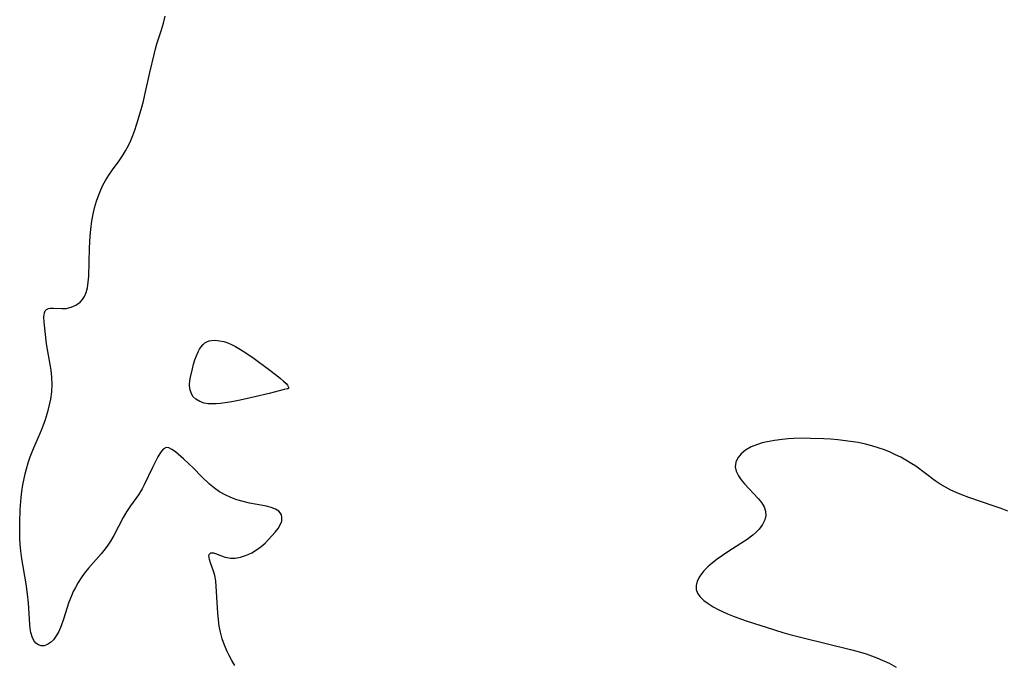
# Model space of a CAD drawing. Header units: metres. Extents: x 1073367 to 1082519, y 1569854 to 1574957.
# Tile 484 of 656: x 1078534 to 1078772, y 1572936 to 1573092. Entities that reach past the tile are written whole.
import ezdxf

# ---------------------------------------------------------------- set-up
doc = ezdxf.new("R2010")
doc.units = ezdxf.units.M
doc.layers.add('CGG_CurvaNivelLidar_v1', color=253, linetype='Continuous', lineweight=30)

msp = doc.modelspace()

# ---------------------------------------------------------------- linework, layer by layer
at = {"layer": 'CGG_CurvaNivelLidar_v1'}
for p, q in [((1078568.6156, 1573090.992, 71), (1078568.977, 1573092.66, 71)), ((1078568.1381, 1573089.34, 71), (1078568.6156, 1573090.992, 71)), ((1078567.0321, 1573086.0252, 71), (1078568.1381, 1573089.34, 71)), ((1078566.6645, 1573084.7409, 71), (1078567.0321, 1573086.0252, 71)), ((1078565.3183, 1573079.0315, 71), (1078566.3324, 1573083.434, 71)), ((1078566.3324, 1573083.434, 71), (1078566.6645, 1573084.7409, 71)), ((1078564.1195, 1573073.624, 71), (1078565.3183, 1573079.0315, 71)), ((1078563.7506, 1573072.1368, 71), (1078564.1195, 1573073.624, 71)), ((1078563.3555, 1573070.6585, 71), (1078563.7506, 1573072.1368, 71)), ((1078562.4983, 1573067.7, 71), (1078563.3555, 1573070.6585, 71)), ((1078561.643, 1573065.0849, 71), (1078562.4983, 1573067.7, 71)), ((1078561.1757, 1573063.8082, 71), (1078561.643, 1573065.0849, 71)), ((1078560.1398, 1573061.3954, 71), (1078560.6836, 1573062.5845, 71)), ((1078560.6836, 1573062.5845, 71), (1078561.1757, 1573063.8082, 71)), ((1078558.697, 1573058.8957, 71), (1078559.4549, 1573060.1201, 71)), ((1078559.4549, 1573060.1201, 71), (1078560.1398, 1573061.3954, 71)), ((1078556.2548, 1573055.5502, 71), (1078557.8813, 1573057.7201, 71)), ((1078557.8813, 1573057.7201, 71), (1078558.697, 1573058.8957, 71)), ((1078555.3848, 1573054.2765, 71), (1078556.2548, 1573055.5502, 71)), ((1078553.9752, 1573051.8331, 71), (1078554.5767, 1573052.9462, 71)), ((1078554.5767, 1573052.9462, 71), (1078555.3848, 1573054.2765, 71)), ((1078552.9376, 1573049.509, 71), (1078553.4262, 1573050.6872, 71)), ((1078553.4262, 1573050.6872, 71), (1078553.9752, 1573051.8331, 71)), ((1078551.9656, 1573046.3676, 71), (1078552.4083, 1573047.9584, 71)), ((1078552.4083, 1573047.9584, 71), (1078552.9376, 1573049.509, 71)), ((1078551.6033, 1573044.807, 71), (1078551.9656, 1573046.3676, 71)), ((1078551.0199, 1573041.096, 71), (1078551.3067, 1573043.2237, 71)), ((1078551.3067, 1573043.2237, 71), (1078551.6033, 1573044.807, 71)), ((1078550.8756, 1573039.6065, 71), (1078551.0199, 1573041.096, 71)), ((1078550.6865, 1573036.6235, 71), (1078550.8756, 1573039.6065, 71)), ((1078550.5185, 1573029.8256, 71), (1078550.6865, 1573036.6235, 71)), ((1078550.2085, 1573026.9679, 71), (1078550.4109, 1573028.3526, 71)), ((1078550.4109, 1573028.3526, 71), (1078550.5185, 1573029.8256, 71)), ((1078549.5064, 1573024.8712, 71), (1078549.9251, 1573025.8645, 71)), ((1078549.9251, 1573025.8645, 71), (1078550.2085, 1573026.9679, 71)), ((1078547.4285, 1573022.7876, 71), (1078548.4797, 1573023.543, 71)), ((1078548.4797, 1573023.543, 71), (1078549.0434, 1573024.1581, 71)), ((1078549.0434, 1573024.1581, 71), (1078549.5064, 1573024.8712, 71)), ((1078539.8107, 1573020.9586, 71), (1078540.0278, 1573021.4386, 71)), ((1078540.0278, 1573021.4386, 71), (1078540.3568, 1573021.7821, 71)), ((1078540.3568, 1573021.7821, 71), (1078540.7831, 1573021.9764, 71)), ((1078540.7831, 1573021.9764, 71), (1078541.196, 1573022.0474, 71)), ((1078541.196, 1573022.0474, 71), (1078542.024, 1573022.0582, 71)), ((1078542.024, 1573022.0582, 71), (1078544.0097, 1573021.9707, 71)), ((1078544.0097, 1573021.9707, 71), (1078545.0869, 1573022.033, 71)), ((1078545.0869, 1573022.033, 71), (1078546.2864, 1573022.2983, 71)), ((1078546.2864, 1573022.2983, 71), (1078547.4285, 1573022.7876, 71)), ((1078539.6683, 1573019.9616, 71), (1078539.8107, 1573020.9586, 71)), ((1078539.718, 1573018.7052, 71), (1078539.6683, 1573019.9616, 71)), ((1078540.354, 1573013.489, 71), (1078539.718, 1573018.7052, 71)), ((1078578.6055, 1573013.6747, 71), (1078579.0721, 1573013.9563, 71)), ((1078579.0721, 1573013.9563, 71), (1078579.6469, 1573014.1714, 71)), ((1078579.6469, 1573014.1714, 71), (1078580.2659, 1573014.2898, 71)), ((1078580.2659, 1573014.2898, 71), (1078581.1926, 1573014.3194, 71)), ((1078581.1926, 1573014.3194, 71), (1078582.1664, 1573014.215, 71)), ((1078582.1664, 1573014.215, 71), (1078583.1686, 1573013.9965, 71)), ((1078583.1686, 1573013.9965, 71), (1078584.1823, 1573013.6756, 71)), ((1078541.4198, 1573007.1155, 71), (1078540.354, 1573013.489, 71)), ((1078576.5699, 1573010.5972, 71), (1078576.9882, 1573011.5577, 71)), ((1078576.9882, 1573011.5577, 71), (1078577.3302, 1573012.1908, 71)), ((1078577.3302, 1573012.1908, 71), (1078577.7118, 1573012.766, 71)), ((1078577.7118, 1573012.766, 71), (1078578.1825, 1573013.3144, 71)), ((1078578.1825, 1573013.3144, 71), (1078578.6055, 1573013.6747, 71)), ((1078584.1823, 1573013.6756, 71), (1078585.192, 1573013.2564, 71)), ((1078585.192, 1573013.2564, 71), (1078586.0167, 1573012.8364, 71)), ((1078586.0167, 1573012.8364, 71), (1078586.8327, 1573012.3647, 71)), ((1078586.8327, 1573012.3647, 71), (1078588.253, 1573011.4535, 71)), ((1078575.8848, 1573008.515, 71), (1078576.2066, 1573009.5747, 71)), ((1078576.2066, 1573009.5747, 71), (1078576.5699, 1573010.5972, 71)), ((1078588.253, 1573011.4535, 71), (1078590.4872, 1573009.8873, 71)), ((1078590.4872, 1573009.8873, 71), (1078593.988, 1573007.3485, 71)), ((1078541.614, 1573005.3956, 71), (1078541.4198, 1573007.1155, 71)), ((1078575.1256, 1573005.4301, 71), (1078575.5953, 1573007.4395, 71)), ((1078575.5953, 1573007.4395, 71), (1078575.8848, 1573008.515, 71)), ((1078593.988, 1573007.3485, 71), (1078596.0401, 1573005.8178, 71)), ((1078541.688, 1573003.6674, 71), (1078541.614, 1573005.3956, 71)), ((1078574.9039, 1573003.6198, 71), (1078574.9706, 1573004.513, 71)), ((1078574.9706, 1573004.513, 71), (1078575.1256, 1573005.4301, 71)), ((1078596.0401, 1573005.8178, 71), (1078596.9104, 1573005.1171, 71)), ((1078596.9104, 1573005.1171, 71), (1078597.6542, 1573004.4639, 71)), ((1078597.6542, 1573004.4639, 71), (1078598.2394, 1573003.8769, 71)), ((1078541.5986, 1573001.8687, 71), (1078541.688, 1573003.6674, 71)), ((1078574.9871, 1573002.5735, 71), (1078574.9039, 1573003.6198, 71)), ((1078575.2591, 1573001.6058, 71), (1078574.9871, 1573002.5735, 71)), ((1078597.7675, 1573002.4397, 71), (1078594.1353, 1573001.4835, 71)), ((1078598.5, 1573002.6034, 71), (1078597.7675, 1573002.4397, 71)), ((1078598.2394, 1573003.8769, 71), (1078598.5908, 1573003.4465, 71)), ((1078598.6918, 1573002.6046, 71), (1078598.5, 1573002.6034, 71)), ((1078598.5908, 1573003.4465, 71), (1078598.7844, 1573003.1234, 71)), ((1078598.8153, 1573002.6965, 71), (1078598.6918, 1573002.6046, 71)), ((1078598.7844, 1573003.1234, 71), (1078598.8563, 1573002.8696, 71)), ((1078598.8563, 1573002.8696, 71), (1078598.8153, 1573002.6965, 71)), ((1078541.0849, 1572998.7194, 71), (1078541.3561, 1573000.0744, 71)), ((1078541.3561, 1573000.0744, 71), (1078541.5986, 1573001.8687, 71)), ((1078575.7305, 1573000.7598, 71), (1078575.2591, 1573001.6058, 71)), ((1078576.4495, 1573000.0475, 71), (1078575.7305, 1573000.7598, 71)), ((1078577.3551, 1572999.512, 71), (1078576.4495, 1573000.0475, 71)), ((1078587.1366, 1572999.8341, 71), (1078585.5215, 1572999.5073, 71)), ((1078590.7162, 1573000.6396, 71), (1078587.1366, 1572999.8341, 71)), ((1078594.1353, 1573001.4835, 71), (1078590.7162, 1573000.6396, 71)), ((1078540.0094, 1572994.9427, 71), (1078540.751, 1572997.373, 71)), ((1078540.751, 1572997.373, 71), (1078541.0849, 1572998.7194, 71)), ((1078578.4003, 1572999.1522, 71), (1078577.3551, 1572999.512, 71)), ((1078579.3378, 1572998.9905, 71), (1078578.4003, 1572999.1522, 71)), ((1078580.3289, 1572998.9301, 71), (1078579.3378, 1572998.9905, 71)), ((1078581.3601, 1572998.9501, 71), (1078580.3289, 1572998.9301, 71)), ((1078582.4209, 1572999.034, 71), (1078581.3601, 1572998.9501, 71)), ((1078584.1165, 1572999.2609, 71), (1078582.4209, 1572999.034, 71)), ((1078585.5215, 1572999.5073, 71), (1078584.1165, 1572999.2609, 71)), ((1078539.6248, 1572993.8588, 71), (1078540.0094, 1572994.9427, 71)), ((1078536.9895, 1572987.7531, 71), (1078539.1206, 1572992.5712, 71)), ((1078539.1206, 1572992.5712, 71), (1078539.6248, 1572993.8588, 71)), ((1078718.2018, 1572990.3523, 71.5), (1078716.35, 1572990.1012, 71.5)), ((1078719.6068, 1572990.483, 71.5), (1078718.2018, 1572990.3523, 71.5)), ((1078721.0275, 1572990.5677, 71.5), (1078719.6068, 1572990.483, 71.5)), ((1078723.0183, 1572990.6168, 71.5), (1078721.0275, 1572990.5677, 71.5)), ((1078725.0204, 1572990.6089, 71.5), (1078723.0183, 1572990.6168, 71.5)), ((1078728.283, 1572990.5081, 71.5), (1078725.0204, 1572990.6089, 71.5)), ((1078729.9751, 1572990.4019, 71.5), (1078728.283, 1572990.5081, 71.5)), ((1078731.6612, 1572990.2558, 71.5), (1078729.9751, 1572990.4019, 71.5)), ((1078734.7086, 1572989.8834, 71.5), (1078731.6612, 1572990.2558, 71.5)), ((1078536.3448, 1572986.1251, 71), (1078536.9895, 1572987.7531, 71)), ((1078568.5423, 1572987.9941, 71), (1078567.8969, 1572987.2199, 71)), ((1078569.2493, 1572988.3708, 71), (1078568.5423, 1572987.9941, 71)), ((1078569.9206, 1572988.3072, 71), (1078569.2493, 1572988.3708, 71)), ((1078570.6611, 1572987.9499, 71), (1078569.9206, 1572988.3072, 71)), ((1078571.4684, 1572987.3761, 71), (1078570.6611, 1572987.9499, 71)), ((1078709.3022, 1572987.7697, 71.5), (1078708.2311, 1572986.9045, 71.5)), ((1078710.6768, 1572988.5425, 71.5), (1078709.3022, 1572987.7697, 71.5)), ((1078712.2336, 1572989.1601, 71.5), (1078710.6768, 1572988.5425, 71.5)), ((1078713.3697, 1572989.4919, 71.5), (1078712.2336, 1572989.1601, 71.5)), ((1078714.5553, 1572989.7688, 71.5), (1078713.3697, 1572989.4919, 71.5)), ((1078716.35, 1572990.1012, 71.5), (1078714.5553, 1572989.7688, 71.5)), ((1078736.5094, 1572989.5863, 71.5), (1078734.7086, 1572989.8834, 71.5)), ((1078738.2882, 1572989.2169, 71.5), (1078736.5094, 1572989.5863, 71.5)), ((1078739.8475, 1572988.8146, 71.5), (1078738.2882, 1572989.2169, 71.5)), ((1078741.3829, 1572988.3446, 71.5), (1078739.8475, 1572988.8146, 71.5)), ((1078742.8919, 1572987.8091, 71.5), (1078741.3829, 1572988.3446, 71.5)), ((1078744.3116, 1572987.2346, 71.5), (1078742.8919, 1572987.8091, 71.5)), ((1078535.8633, 1572984.7125, 71), (1078536.3448, 1572986.1251, 71)), ((1078567.2737, 1572986.1641, 71), (1078565.9788, 1572983.5991, 71)), ((1078567.8969, 1572987.2199, 71), (1078567.2737, 1572986.1641, 71)), ((1078573.4716, 1572985.6588, 71), (1078571.4684, 1572987.3761, 71)), ((1078574.6582, 1572984.5618, 71), (1078573.4716, 1572985.6588, 71)), ((1078707.4259, 1572985.9143, 71.5), (1078706.9606, 1572984.8613, 71.5)), ((1078708.2311, 1572986.9045, 71.5), (1078707.4259, 1572985.9143, 71.5)), ((1078745.5902, 1572986.6599, 71.5), (1078744.3116, 1572987.2346, 71.5)), ((1078746.8435, 1572986.0405, 71.5), (1078745.5902, 1572986.6599, 71.5)), ((1078748.0676, 1572985.3743, 71.5), (1078746.8435, 1572986.0405, 71.5)), ((1078749.5481, 1572984.4707, 71.5), (1078748.0676, 1572985.3743, 71.5)), ((1078535.1373, 1572981.9915, 71), (1078535.4485, 1572983.2759, 71)), ((1078535.4485, 1572983.2759, 71), (1078535.8633, 1572984.7125, 71)), ((1078565.9788, 1572983.5991, 71), (1078563.9653, 1572979.359, 71)), ((1078575.8638, 1572983.38, 71), (1078574.6582, 1572984.5618, 71)), ((1078577.8296, 1572981.3704, 71), (1078575.8638, 1572983.38, 71)), ((1078706.9606, 1572984.8613, 71.5), (1078706.8378, 1572983.7477, 71.5)), ((1078706.8378, 1572983.7477, 71.5), (1078707.0685, 1572982.6538, 71.5)), ((1078750.4617, 1572983.8509, 71.5), (1078749.5481, 1572984.4707, 71.5)), ((1078755.1247, 1572980.3738, 71.5), (1078750.4617, 1572983.8509, 71.5)), ((1078534.6389, 1572979.3844, 71), (1078535.1373, 1572981.9915, 71)), ((1078579.7551, 1572979.541, 71), (1078577.8296, 1572981.3704, 71)), ((1078707.0685, 1572982.6538, 71.5), (1078707.5863, 1572981.5645, 71.5)), ((1078707.5863, 1572981.5645, 71.5), (1078708.2544, 1572980.585, 71.5)), ((1078708.2544, 1572980.585, 71.5), (1078709.0521, 1572979.623, 71.5)), ((1078534.3938, 1572977.7334, 71), (1078534.6389, 1572979.3844, 71)), ((1078563.4347, 1572978.3747, 71), (1078562.5521, 1572976.9843, 71)), ((1078563.9653, 1572979.359, 71), (1078563.4347, 1572978.3747, 71)), ((1078580.9096, 1572978.5723, 71), (1078579.7551, 1572979.541, 71)), ((1078582.1316, 1572977.7042, 71), (1078580.9096, 1572978.5723, 71)), ((1078709.0521, 1572979.623, 71.5), (1078712.3709, 1572976.1005, 71.5)), ((1078756.353, 1572979.5621, 71.5), (1078755.1247, 1572980.3738, 71.5)), ((1078757.6207, 1572978.809, 71.5), (1078756.353, 1572979.5621, 71.5)), ((1078758.9258, 1572978.1177, 71.5), (1078757.6207, 1572978.809, 71.5)), ((1078533.981, 1572973.421, 71), (1078534.2231, 1572976.3021, 71)), ((1078534.2231, 1572976.3021, 71), (1078534.3938, 1572977.7334, 71)), ((1078562.5521, 1572976.9843, 71), (1078560.6041, 1572974.2649, 71)), ((1078583.479, 1572976.9467, 71), (1078582.1316, 1572977.7042, 71)), ((1078584.8964, 1572976.3142, 71), (1078583.479, 1572976.9467, 71)), ((1078586.3587, 1572975.7845, 71), (1078584.8964, 1572976.3142, 71)), ((1078712.3709, 1572976.1005, 71.5), (1078713.176, 1572975.0934, 71.5)), ((1078760.2577, 1572977.4942, 71.5), (1078758.9258, 1572978.1177, 71.5)), ((1078761.6191, 1572976.9259, 71.5), (1078760.2577, 1572977.4942, 71.5)), ((1078763.3008, 1572976.2957, 71.5), (1078761.6191, 1572976.9259, 71.5)), ((1078769.4595, 1572974.214, 71.5), (1078763.3008, 1572976.2957, 71.5)), ((1078560.6041, 1572974.2649, 71), (1078559.6628, 1572972.8597, 71)), ((1078587.8423, 1572975.3406, 71), (1078586.3587, 1572975.7845, 71)), ((1078589.3953, 1572974.9589, 71), (1078587.8423, 1572975.3406, 71)), ((1078593.4692, 1572974.1851, 71), (1078589.3953, 1572974.9589, 71)), ((1078594.647, 1572973.8879, 71), (1078593.4692, 1572974.1851, 71)), ((1078595.6684, 1572973.5, 71), (1078594.647, 1572973.8879, 71)), ((1078596.4644, 1572972.9917, 71), (1078595.6684, 1572973.5, 71)), ((1078713.176, 1572975.0934, 71.5), (1078713.7974, 1572974.0704, 71.5)), ((1078713.7974, 1572974.0704, 71.5), (1078714.1565, 1572973.0206, 71.5)), ((1078771.1163, 1572973.6156, 71.5), (1078769.4595, 1572974.214, 71.5)), ((1078772.758, 1572972.9754, 71.5), (1078771.1163, 1572973.6156, 71.5)), ((1078533.8506, 1572970.2156, 71), (1078533.981, 1572973.421, 71)), ((1078558.8578, 1572971.4747, 71), (1078556.5978, 1572967.1547, 71)), ((1078559.6628, 1572972.8597, 71), (1078558.8578, 1572971.4747, 71)), ((1078596.8487, 1572972.5786, 71), (1078596.4644, 1572972.9917, 71)), ((1078597.1017, 1572972.1266, 71), (1078596.8487, 1572972.5786, 71)), ((1078597.249, 1572971.4998, 71), (1078597.1017, 1572972.1266, 71)), ((1078597.1749, 1572970.6103, 71), (1078597.249, 1572971.4998, 71)), ((1078714.193, 1572971.9657, 71.5), (1078713.9533, 1572970.8978, 71.5)), ((1078714.1565, 1572973.0206, 71.5), (1078714.193, 1572971.9657, 71.5)), ((1078533.8405, 1572968.6113, 71), (1078533.8506, 1572970.2156, 71)), ((1078595.6084, 1572967.96, 71), (1078596.295, 1572968.8257, 71)), ((1078596.295, 1572968.8257, 71), (1078596.832, 1572969.6902, 71)), ((1078596.832, 1572969.6902, 71), (1078597.1749, 1572970.6103, 71)), ((1078713.4246, 1572969.7434, 71.5), (1078712.6394, 1572968.6469, 71.5)), ((1078713.9533, 1572970.8978, 71.5), (1078713.4246, 1572969.7434, 71.5)), ((1078533.8858, 1572966.5143, 71), (1078533.8405, 1572968.6113, 71)), ((1078533.9697, 1572964.9491, 71), (1078533.8858, 1572966.5143, 71)), ((1078556.5978, 1572967.1547, 71), (1078555.7648, 1572965.7484, 71)), ((1078594.0151, 1572966.1845, 71), (1078594.83, 1572967.077, 71)), ((1078594.83, 1572967.077, 71), (1078595.6084, 1572967.96, 71)), ((1078711.1086, 1572967.2193, 71.5), (1078709.6961, 1572966.1725, 71.5)), ((1078711.9249, 1572967.9157, 71.5), (1078711.1086, 1572967.2193, 71.5)), ((1078712.6394, 1572968.6469, 71.5), (1078711.9249, 1572967.9157, 71.5)), ((1078534.1114, 1572963.3893, 71), (1078533.9697, 1572964.9491, 71)), ((1078555.139, 1572964.8181, 71), (1078554.4724, 1572963.9116, 71)), ((1078555.7648, 1572965.7484, 71), (1078555.139, 1572964.8181, 71)), ((1078591.1244, 1572963.652, 71), (1078592.2134, 1572964.4585, 71)), ((1078592.2134, 1572964.4585, 71), (1078593.1484, 1572965.2983, 71)), ((1078593.1484, 1572965.2983, 71), (1078594.0151, 1572966.1845, 71)), ((1078708.1628, 1572965.1474, 71.5), (1078705.0293, 1572963.1584, 71.5)), ((1078709.6961, 1572966.1725, 71.5), (1078708.1628, 1572965.1474, 71.5)), ((1078534.3797, 1572961.4511, 71), (1078534.1114, 1572963.3893, 71)), ((1078553.5332, 1572962.7276, 71), (1078550.488, 1572959.2044, 71)), ((1078554.4724, 1572963.9116, 71), (1078553.5332, 1572962.7276, 71)), ((1078579.5792, 1572962.1657, 71), (1078579.6675, 1572962.5651, 71)), ((1078579.6081, 1572961.7666, 71), (1078579.5792, 1572962.1657, 71)), ((1078579.7181, 1572961.2872, 71), (1078579.6081, 1572961.7666, 71)), ((1078579.6675, 1572962.5651, 71), (1078580.0227, 1572962.9073, 71)), ((1078580.0227, 1572962.9073, 71), (1078580.6548, 1572962.9325, 71)), ((1078580.6548, 1572962.9325, 71), (1078581.4056, 1572962.6848, 71)), ((1078581.4056, 1572962.6848, 71), (1078582.3839, 1572962.2846, 71)), ((1078582.3839, 1572962.2846, 71), (1078583.523, 1572961.8947, 71)), ((1078583.523, 1572961.8947, 71), (1078584.8013, 1572961.6615, 71)), ((1078584.8013, 1572961.6615, 71), (1078585.9696, 1572961.6784, 71)), ((1078585.9696, 1572961.6784, 71), (1078587.1912, 1572961.8866, 71)), ((1078587.1912, 1572961.8866, 71), (1078588.4316, 1572962.2658, 71)), ((1078588.4316, 1572962.2658, 71), (1078589.2034, 1572962.5837, 71)), ((1078589.2034, 1572962.5837, 71), (1078589.9633, 1572962.9579, 71)), ((1078589.9633, 1572962.9579, 71), (1078591.1244, 1572963.652, 71)), ((1078703.738, 1572962.304, 71.5), (1078702.4887, 1572961.4205, 71.5)), ((1078705.0293, 1572963.1584, 71.5), (1078703.738, 1572962.304, 71.5)), ((1078535.4177, 1572955.4623, 71), (1078534.3797, 1572961.4511, 71)), ((1078550.488, 1572959.2044, 71), (1078549.4606, 1572957.9428, 71)), ((1078579.9905, 1572960.4753, 71), (1078579.7181, 1572961.2872, 71)), ((1078580.6928, 1572958.5354, 71), (1078579.9905, 1572960.4753, 71)), ((1078700.2119, 1572959.5393, 71.5), (1078699.2419, 1572958.5412, 71.5)), ((1078701.307, 1572960.503, 71.5), (1078700.2119, 1572959.5393, 71.5)), ((1078702.4887, 1572961.4205, 71.5), (1078701.307, 1572960.503, 71.5)), ((1078548.6862, 1572956.856, 71), (1078547.9721, 1572955.7236, 71)), ((1078549.4606, 1572957.9428, 71), (1078548.6862, 1572956.856, 71)), ((1078581.0011, 1572957.4163, 71), (1078580.6928, 1572958.5354, 71)), ((1078581.2248, 1572956.1383, 71), (1078581.0011, 1572957.4163, 71)), ((1078698.2834, 1572957.3003, 71.5), (1078697.6215, 1572956.0409, 71.5)), ((1078699.2419, 1572958.5412, 71.5), (1078698.2834, 1572957.3003, 71.5)), ((1078535.7577, 1572952.9421, 71), (1078535.4177, 1572955.4623, 71)), ((1078547.3129, 1572954.5558, 71), (1078546.7991, 1572953.5501, 71)), ((1078547.9721, 1572955.7236, 71), (1078547.3129, 1572954.5558, 71)), ((1078581.3662, 1572954.7733, 71), (1078581.2248, 1572956.1383, 71)), ((1078581.7365, 1572948.4132, 71), (1078581.3662, 1572954.7733, 71)), ((1078697.6215, 1572956.0409, 71.5), (1078697.3635, 1572955.0558, 71.5)), ((1078697.3635, 1572955.0558, 71.5), (1078697.3802, 1572954.1, 71.5)), ((1078535.9318, 1572950.8424, 71), (1078535.7577, 1572952.9421, 71)), ((1078546.3323, 1572952.5238, 71), (1078545.7484, 1572951, 71)), ((1078546.7991, 1572953.5501, 71), (1078546.3323, 1572952.5238, 71)), ((1078697.3802, 1572954.1, 71.5), (1078697.6921, 1572953.2109, 71.5)), ((1078697.6921, 1572953.2109, 71.5), (1078698.2573, 1572952.3748, 71.5)), ((1078698.2573, 1572952.3748, 71.5), (1078699.2297, 1572951.4169, 71.5)), ((1078536.2885, 1572945.586, 71), (1078535.9318, 1572950.8424, 71)), ((1078545.7484, 1572951, 71), (1078544.4374, 1572946.8717, 71)), ((1078699.2297, 1572951.4169, 71.5), (1078700.2711, 1572950.6423, 71.5)), ((1078700.2711, 1572950.6423, 71.5), (1078701.4497, 1572949.9157, 71.5)), ((1078701.4497, 1572949.9157, 71.5), (1078702.7326, 1572949.2302, 71.5)), ((1078581.8899, 1572946.7218, 71), (1078581.7365, 1572948.4132, 71)), ((1078702.7326, 1572949.2302, 71.5), (1078704.9731, 1572948.1965, 71.5)), ((1078704.9731, 1572948.1965, 71.5), (1078706.5341, 1572947.5616, 71.5)), ((1078706.5341, 1572947.5616, 71.5), (1078709.4898, 1572946.5024, 71.5)), ((1078536.395, 1572944.5979, 71), (1078536.2885, 1572945.586, 71)), ((1078543.9005, 1572945.3152, 71), (1078543.2824, 1572943.8786, 71)), ((1078544.4374, 1572946.8717, 71), (1078543.9005, 1572945.3152, 71)), ((1078582.091, 1572945.2407, 71), (1078581.8899, 1572946.7218, 71)), ((1078582.3758, 1572943.779, 71), (1078582.091, 1572945.2407, 71)), ((1078709.4898, 1572946.5024, 71.5), (1078714.5056, 1572944.8627, 71.5)), ((1078536.5466, 1572943.6733, 71), (1078536.395, 1572944.5979, 71)), ((1078536.8363, 1572942.6246, 71), (1078536.5466, 1572943.6733, 71)), ((1078537.2561, 1572941.7341, 71), (1078536.8363, 1572942.6246, 71)), ((1078542.6865, 1572942.8343, 71), (1078542.0135, 1572941.9352, 71)), ((1078543.2824, 1572943.8786, 71), (1078542.6865, 1572942.8343, 71)), ((1078582.8135, 1572942.1735, 71), (1078582.3758, 1572943.779, 71)), ((1078714.5056, 1572944.8627, 71.5), (1078718.3114, 1572943.6923, 71.5)), ((1078718.3114, 1572943.6923, 71.5), (1078719.9946, 1572943.2189, 71.5)), ((1078719.9946, 1572943.2189, 71.5), (1078723.2096, 1572942.3761, 71.5)), ((1078537.7574, 1572941.1005, 71), (1078537.2561, 1572941.7341, 71)), ((1078538.3537, 1572940.6574, 71), (1078537.7574, 1572941.1005, 71)), ((1078539.0205, 1572940.4337, 71), (1078538.3537, 1572940.6574, 71)), ((1078539.7654, 1572940.46, 71), (1078539.0205, 1572940.4337, 71)), ((1078540.5283, 1572940.7291, 71), (1078539.7654, 1572940.46, 71)), ((1078541.2755, 1572941.2144, 71), (1078540.5283, 1572940.7291, 71)), ((1078542.0135, 1572941.9352, 71), (1078541.2755, 1572941.2144, 71)), ((1078583.3596, 1572940.6105, 71), (1078582.8135, 1572942.1735, 71)), ((1078583.9936, 1572939.0963, 71), (1078583.3596, 1572940.6105, 71)), ((1078723.2096, 1572942.3761, 71.5), (1078734.6682, 1572939.5744, 71.5)), ((1078584.4517, 1572938.1349, 71), (1078583.9936, 1572939.0963, 71)), ((1078585.1304, 1572936.8883, 71), (1078584.4517, 1572938.1349, 71)), ((1078734.6682, 1572939.5744, 71.5), (1078736.5649, 1572939.0505, 71.5)), ((1078736.5649, 1572939.0505, 71.5), (1078738.4398, 1572938.4769, 71.5)), ((1078738.4398, 1572938.4769, 71.5), (1078739.7615, 1572938.0315, 71.5)), ((1078739.7615, 1572938.0315, 71.5), (1078741.0657, 1572937.549, 71.5)), ((1078585.8877, 1572935.7177, 71), (1078585.1304, 1572936.8883, 71)), ((1078741.0657, 1572937.549, 71.5), (1078742.3485, 1572937.0209, 71.5)), ((1078742.3485, 1572937.0209, 71.5), (1078744.0561, 1572936.2174, 71.5)), ((1078744.0561, 1572936.2174, 71.5), (1078745.7202, 1572935.3293, 71.5))]:
    msp.add_line(p, q, dxfattribs=at)

doc.saveas('drawing.dxf')
